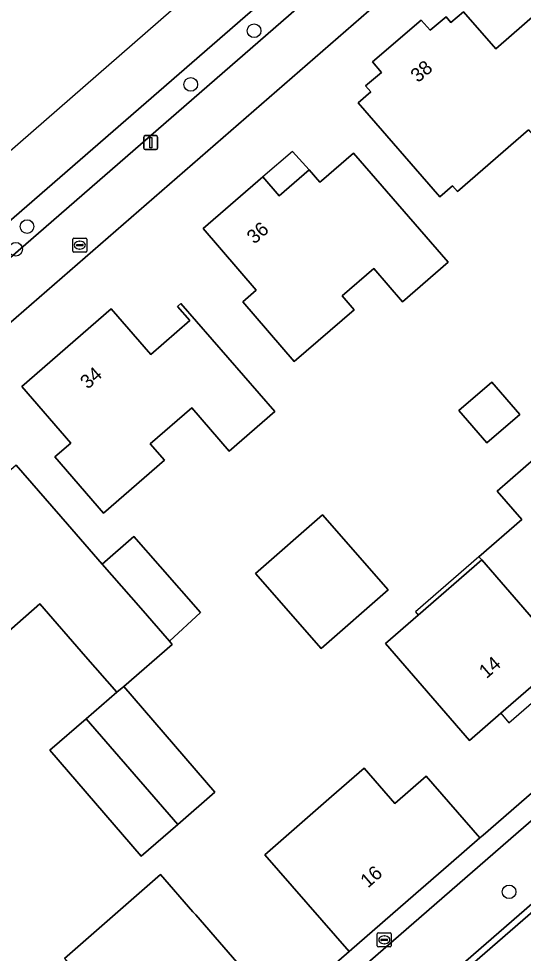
# Model space of a CAD drawing. Extents: x 155887 to 156869, y 383880 to 384678.
# Drawn here: x 156517.9 to 156554, y 384506.9 to 384573.8 of the extents above; entities that cross this region are included whole.
import ezdxf

# ---------------------------------------------------------------- set-up
doc = ezdxf.new("R2010")
doc.units = 0
for name, color, linetype in [('IMGEO_Boom', 7, 'Continuous'), ('IMGEO_Brandkraan', 7, 'Continuous'), ('IMGEO_Erf', 7, 'Continuous'), ('IMGEO_Lichtmast', 7, 'Continuous'), ('IMGEO_Pand', 7, 'Continuous'), ('IMGEO_Pand_nummerreeks', 7, 'Continuous'), ('IMGEO_Pand_overbouw', 7, 'Continuous'), ('IMGEO_Parkeervlak_open', 7, 'Continuous'), ('IMGEO_Rijbaan_lokaal_gesloten', 7, 'Continuous'), ('IMGEO_Rijbaan_lokaal_open', 7, 'Continuous'), ('IMGEO_Voetpad_open', 7, 'Continuous')]:
    doc.layers.add(name, color=color, linetype=linetype)

msp = doc.modelspace()

# ---------------------------------------------------------------- linework, layer by layer
at = {"layer": 'IMGEO_Boom'}
for centre in [(156534.744, 384572.98), (156530.205, 384569.135), (156518.462, 384558.953), (156517.647, 384557.33), (156553.026, 384511.31)]:
    msp.add_circle(centre, 0.489, dxfattribs=at)
at = {"layer": 'IMGEO_Brandkraan'}
for p, q in [((156521.742, 384557.198), (156521.742, 384558.05)), ((156521.817, 384558.124), (156522.669, 384558.124)), ((156522.23, 384557.904), (156522.255, 384557.904)), ((156522.743, 384558.05), (156522.743, 384557.198)), ((156522.001, 384557.618), (156522.001, 384557.63)), ((156522.439, 384557.581), (156522.041, 384557.581)), ((156522.044, 384557.667), (156522.442, 384557.667)), ((156522.253, 384557.344), (156522.228, 384557.344)), ((156522.485, 384557.63), (156522.485, 384557.618)), ((156522.669, 384557.124), (156521.817, 384557.124)), ((156543.652, 384508.37), (156544.504, 384508.37)), ((156543.577, 384507.444), (156543.577, 384508.296)), ((156543.836, 384507.864), (156543.836, 384507.876)), ((156544.274, 384507.827), (156543.876, 384507.827)), ((156543.879, 384507.913), (156544.277, 384507.913)), ((156544.065, 384508.15), (156544.09, 384508.15)), ((156544.32, 384507.876), (156544.32, 384507.864)), ((156544.578, 384508.296), (156544.578, 384507.444)), ((156544.504, 384507.37), (156543.652, 384507.37)), ((156544.088, 384507.59), (156544.063, 384507.59))]:
    msp.add_line(p, q, dxfattribs=at)
for points in [[(156521.742, 384557.198), (156521.742, 384558.05)], [(156521.817, 384558.124), (156522.669, 384558.124)], [(156522.743, 384558.05), (156522.743, 384557.198)], [(156522.669, 384557.124), (156521.817, 384557.124)], [(156543.652, 384508.37), (156544.504, 384508.37)], [(156543.577, 384507.444), (156543.577, 384508.296)], [(156544.578, 384508.296), (156544.578, 384507.444)], [(156544.504, 384507.37), (156543.652, 384507.37)]]:
    msp.add_lwpolyline(points, dxfattribs=at)
for centre, radius, start, end in [((156521.819, 384558.048), 0.0765, 91.55205, 178.44795), ((156521.819, 384558.048), 0.0765, 91.55205, 178.44795), ((156522.667, 384558.048), 0.0765, 1.55205, 88.44795), ((156522.667, 384558.048), 0.0765, 1.55205, 88.44795), ((156521.819, 384557.2), 0.0765, 181.55205, 268.44795), ((156521.819, 384557.2), 0.0765, 181.55205, 268.44795), ((156522.041, 384557.627), 0.0403, 85.87752, 175.75265), ((156522.038, 384557.617), 0.0366, 178.93798, 274.71019), ((156522.442, 384557.624), 0.043, 264.86636, 352.45326), ((156522.446, 384557.629), 0.0386, 1.73085, 96.63898), ((156522.667, 384557.2), 0.0765, 271.55205, 358.44795), ((156522.667, 384557.2), 0.0765, 271.55205, 358.44795), ((156543.654, 384508.294), 0.0765, 91.55205, 178.44795), ((156543.654, 384508.294), 0.0765, 91.55205, 178.44795), ((156544.502, 384508.294), 0.0765, 1.55205, 88.44795), ((156544.502, 384508.294), 0.0765, 1.55205, 88.44795), ((156543.876, 384507.873), 0.0403, 85.87752, 175.75265), ((156543.873, 384507.863), 0.0366, 178.93798, 274.71019), ((156544.277, 384507.87), 0.043, 264.86636, 352.45326), ((156544.281, 384507.875), 0.0386, 1.73085, 96.63898), ((156543.654, 384507.446), 0.0765, 181.55205, 268.44795), ((156543.654, 384507.446), 0.0765, 181.55205, 268.44795), ((156544.502, 384507.446), 0.0765, 271.55205, 358.44795), ((156544.502, 384507.446), 0.0765, 271.55205, 358.44795)]:
    msp.add_arc(centre, radius, start, end, dxfattribs=at)
for centre, major_axis, ratio, start_param, end_param in [((156522.229, 384557.624), (-0.387, 0.002), 0.722429, 4.712389, 7.853982), ((156522.254, 384557.624), (-0.39, 0.002), 0.717154, 1.570796, 4.712389), ((156544.064, 384507.87), (-0.387, 0.002), 0.722429, 4.712389, 7.853982), ((156544.089, 384507.87), (-0.39, 0.002), 0.717154, 1.570796, 4.712389)]:
    msp.add_ellipse(centre, major_axis=major_axis, ratio=ratio, start_param=start_param, end_param=end_param, dxfattribs=at)
at = {"layer": 'IMGEO_Erf'}
for points in [[(156562.204, 384591.149), (156511.059, 384546.712), (156500, 384537.079), (156487.562, 384526.245), (156496.127, 384516.311), (156503.82, 384507.419), (156520.193, 384488.412)], [(156554.414, 384565.87), (156549.339, 384561.464), (156548.978, 384561.88), (156548.049, 384561.073), (156542.195, 384567.818), (156543.113, 384568.606), (156542.742, 384569.043), (156543.87, 384569.999), (156543.243, 384570.748), (156546.732, 384573.74), (156547.359, 384573.02), (156548.506, 384573.976), (156548.853, 384573.562), (156549.766, 384574.34), (156552.068, 384571.676), (156555.074, 384574.281)], [(156521.139, 384506.539), (156528.042, 384512.548), (156530.36, 384509.885), (156530.557, 384509.659), (156536.597, 384502.72), (156541.558, 384507.026), (156535.516, 384513.964), (156540.301, 384518.132), (156542.629, 384520.159), (156544.832, 384517.628), (156547.08, 384519.585), (156550.918, 384515.177), (156551.179, 384515.38), (156595.023, 384553.434)], [(156557.084, 384528.13), (156552.44, 384524.096), (156550.193, 384522.144), (156544.16, 384529.089), (156546.511, 384531.127), (156551.067, 384535.076), (156550.864, 384535.31), (156553.944, 384537.985), (156552.182, 384540.015), (156555.901, 384543.243)], [(156517.672, 384541.857), (156521.353, 384537.644), (156523.854, 384534.782), (156526.129, 384536.753), (156528.016, 384534.605), (156530.896, 384531.325), (156528.676, 384529.263), (156528.879, 384529.03), (156525.395, 384526.021), (156531.938, 384518.443), (156529.266, 384516.136), (156526.641, 384513.869), (156520.097, 384521.446), (156522.705, 384523.698), (156524.906, 384525.599), (156522.658, 384528.172), (156519.368, 384531.937), (156516.141, 384529.118)]]:
    msp.add_lwpolyline(points, dxfattribs=at)
for points in [[(156533.937, 384553.571), (156534.897, 384554.395), (156531.1, 384558.817), (156535.359, 384562.519), (156536.548, 384561.152), (156538.692, 384563.017), (156539.454, 384562.141), (156539.567, 384562.239), (156541.88, 384564.205), (156548.663, 384556.406), (156545.373, 384553.572), (156543.329, 384555.945), (156541.054, 384553.986), (156541.916, 384552.985), (156537.625, 384549.289)], [(156536.226, 384545.716), (156532.96, 384542.88), (156530.269, 384545.979), (156527.29, 384543.393), (156528.308, 384542.221), (156523.954, 384538.439), (156520.461, 384542.461), (156521.593, 384543.442), (156518.081, 384547.496), (156524.492, 384553.066), (156527.333, 384549.793), (156530.13, 384552.221), (156529.257, 384553.226), (156529.499, 384553.436)], [(156553.791, 384545.505), (156551.436, 384543.461), (156549.425, 384545.777), (156551.781, 384547.822)], [(156539.547, 384528.732), (156534.843, 384534.115), (156539.65, 384538.315), (156544.354, 384532.932)]]:
    msp.add_lwpolyline(points, close=True, dxfattribs=at)
at = {"layer": 'IMGEO_Lichtmast'}
for p, q in [((156526.838, 384564.567), (156526.838, 384565.367)), ((156526.838, 384565.367), (156526.838, 384564.567)), ((156526.938, 384565.467), (156527.728, 384565.467)), ((156527.728, 384565.467), (156526.938, 384565.467)), ((156527.828, 384565.367), (156527.828, 384564.567)), ((156527.828, 384564.567), (156527.828, 384565.367)), ((156527.728, 384564.467), (156526.938, 384564.467)), ((156526.938, 384564.467), (156527.728, 384564.467))]:
    msp.add_line(p, q, dxfattribs=at)
msp.add_lwpolyline([(156527.258, 384565.342), (156527.408, 384565.342), (156527.408, 384564.592), (156527.258, 384564.592), (156527.258, 384565.342)], dxfattribs=at)
for centre, start, end in [((156526.938, 384565.367), 90, 180), ((156526.938, 384565.367), 90, 180), ((156527.728, 384565.367), 0, 90), ((156527.728, 384565.367), 360, 90), ((156526.938, 384564.567), 180, 270), ((156526.938, 384564.567), 180, 270), ((156527.728, 384564.567), 270, 0), ((156527.728, 384564.567), 270, 0)]:
    msp.add_arc(centre, 0.1, start, end, dxfattribs=at)
at = {"layer": 'IMGEO_Pand'}
for points in [[(156562.493, 384565.731), (156562.26, 384565.999), (156555.074, 384574.281), (156552.068, 384571.676), (156549.766, 384574.34), (156548.853, 384573.562), (156548.506, 384573.976), (156547.359, 384573.02), (156546.732, 384573.74), (156543.243, 384570.748), (156543.87, 384569.999), (156542.742, 384569.043), (156543.113, 384568.606), (156542.195, 384567.818), (156548.049, 384561.073), (156548.978, 384561.88), (156549.339, 384561.464), (156554.414, 384565.87), (156556.217, 384563.793), (156556.617, 384564.14), (156558.354, 384562.139), (156560.47, 384563.975)], [(156535.359, 384562.519), (156531.1, 384558.817), (156534.897, 384554.395), (156533.937, 384553.571), (156537.625, 384549.289), (156541.916, 384552.985), (156541.054, 384553.986), (156543.329, 384555.945), (156545.373, 384553.572), (156548.663, 384556.406), (156541.88, 384564.205), (156539.567, 384562.239), (156539.454, 384562.141), (156538.692, 384563.017), (156536.548, 384561.152)], [(156523.954, 384538.439), (156528.308, 384542.221), (156527.29, 384543.393), (156530.269, 384545.979), (156532.96, 384542.88), (156536.226, 384545.716), (156529.499, 384553.436), (156529.257, 384553.226), (156530.13, 384552.221), (156527.333, 384549.793), (156524.492, 384553.066), (156518.081, 384547.496), (156521.593, 384543.442), (156520.461, 384542.461)], [(156553.791, 384545.505), (156551.781, 384547.822), (156549.425, 384545.777), (156551.436, 384543.461)], [(156557.865, 384540.976), (156555.901, 384543.243), (156552.182, 384540.015), (156553.944, 384537.985), (156550.864, 384535.31), (156551.067, 384535.076), (156557.084, 384528.13), (156561.663, 384532.107), (156563.871, 384534.025)], [(156523.854, 384534.782), (156521.353, 384537.644), (156517.672, 384541.857), (156514.578, 384539.17), (156513.001, 384540.986), (156510.327, 384538.672), (156509.278, 384539.884), (156504.452, 384535.709), (156510.744, 384528.461), (156514.154, 384531.413), (156516.141, 384529.118), (156519.368, 384531.937), (156522.658, 384528.172), (156524.906, 384525.599), (156525.395, 384526.021), (156528.879, 384529.03), (156528.676, 384529.263), (156526.611, 384531.626)], [(156539.547, 384528.732), (156544.354, 384532.932), (156539.65, 384538.315), (156534.843, 384534.115)], [(156523.854, 384534.782), (156526.611, 384531.626), (156528.676, 384529.263), (156530.896, 384531.325), (156528.016, 384534.605), (156526.129, 384536.753)], [(156551.067, 384535.076), (156546.511, 384531.127), (156544.16, 384529.089), (156550.193, 384522.144), (156552.44, 384524.096), (156557.084, 384528.13)], [(156525.395, 384526.021), (156524.906, 384525.599), (156522.705, 384523.698), (156529.266, 384516.136), (156531.938, 384518.443)], [(156522.705, 384523.698), (156520.097, 384521.446), (156526.641, 384513.869), (156529.266, 384516.136)], [(156550.918, 384515.177), (156547.08, 384519.585), (156544.832, 384517.628), (156542.629, 384520.159), (156540.301, 384518.132), (156535.516, 384513.964), (156541.558, 384507.026), (156546.331, 384511.183), (156548.67, 384513.22)], [(156536.597, 384502.72), (156530.557, 384509.659), (156530.36, 384509.885), (156528.042, 384512.548), (156521.139, 384506.539), (156523.63, 384503.63), (156526.739, 384500), (156527.815, 384498.743), (156529.693, 384496.711), (156531.813, 384498.556), (156533.472, 384500)]]:
    msp.add_lwpolyline(points, close=True, dxfattribs=at)
at = {"layer": 'IMGEO_Pand_overbouw'}
for points in [[(156535.359, 384562.519), (156536.548, 384561.152), (156538.692, 384563.017), (156537.491, 384564.33)], [(156546.511, 384531.127), (156551.067, 384535.076), (156550.864, 384535.31), (156546.316, 384531.359)], [(156552.44, 384524.096), (156553.01, 384523.42), (156557.666, 384527.458), (156557.084, 384528.13)]]:
    msp.add_lwpolyline(points, close=True, dxfattribs=at)
at = {"layer": 'IMGEO_Parkeervlak_open'}
for points in [[(156500, 384541.752), (156509.198, 384549.738), (156578.017, 384609.497), (156582.526, 384613.433), (156586.089, 384616.543)], [(156581.687, 384615.408), (156579.282, 384613.324), (156578.098, 384612.298), (156551.569, 384589.179), (156512.78, 384555.514), (156507.992, 384551.373), (156500, 384544.42), (156476.04, 384523.575), (156466.428, 384515.254), (156448.887, 384500), (156426.95, 384480.922), (156426.553, 384480.577), (156386.238, 384445.513), (156385.943, 384445.252), (156387.279, 384443.752), (156428.273, 384479.396), (156451.969, 384500), (156477.412, 384522.142), (156500, 384541.752)]]:
    msp.add_lwpolyline(points, dxfattribs=at)
msp.add_lwpolyline([(156598.903, 384548.834), (156595.94, 384552.282), (156542.533, 384505.926), (156535.719, 384500), (156521.191, 384487.366), (156524.168, 384483.943), (156537.745, 384495.757), (156542.616, 384500), (156545.187, 384502.239)], close=True, dxfattribs=at)
at = {"layer": 'IMGEO_Rijbaan_lokaal_gesloten'}
for points in [[(156466.428, 384515.254), (156476.04, 384523.575), (156500, 384544.42), (156507.992, 384551.373), (156512.78, 384555.514), (156551.569, 384589.179), (156578.098, 384612.298), (156579.282, 384613.324), (156576.79, 384616.2), (156556.135, 384598.219), (156548.586, 384591.647), (156548.586, 384591.647), (156550.442, 384589.529), (156547.41, 384586.928), (156545.58, 384589.029), (156545.579, 384589.03), (156481.809, 384533.514), (156481.809, 384533.514), (156483.55, 384531.53), (156480.543, 384528.892), (156478.793, 384530.889), (156431.432, 384489.658)], [(156439.179, 384404.792), (156499.799, 384457.474), (156505.044, 384462.031), (156537.12, 384489.907), (156542.423, 384494.515), (156548.734, 384500), (156610.793, 384553.92), (156611.637, 384554.62), (156621.131, 384562.11), (156618.279, 384565.679), (156616.394, 384563.892), (156609.964, 384557.948), (156608.807, 384556.844), (156600.688, 384549.796), (156599.206, 384548.488), (156545.489, 384501.892), (156543.317, 384500), (156538.047, 384495.41), (156524.469, 384483.595), (156522.19, 384481.631), (156500, 384462.343), (156436.569, 384407.23)]]:
    msp.add_lwpolyline(points, dxfattribs=at)
at = {"layer": 'IMGEO_Rijbaan_lokaal_open'}
for points in [[(156604.44, 384592.645), (156618.535, 384573.723), (156619.312, 384572.509), (156619.708, 384571.356), (156619.836, 384569.951), (156619.699, 384568.921), (156619.364, 384567.915), (156618.945, 384567.147), (156618.498, 384566.553), (156618.26, 384566.312), (156617.975, 384566.024), (156616.08, 384564.228), (156609.649, 384558.283), (156608.497, 384557.184), (156600.445, 384550.194), (156600.385, 384550.142), (156598.903, 384548.834), (156545.187, 384502.239), (156542.616, 384500), (156537.745, 384495.757), (156524.168, 384483.943), (156521.889, 384481.979), (156500, 384462.952), (156436.281, 384407.589)], [(156436.569, 384407.23), (156500, 384462.343), (156522.19, 384481.631), (156524.469, 384483.595), (156538.047, 384495.41), (156543.317, 384500), (156545.489, 384501.892), (156599.206, 384548.488)]]:
    msp.add_lwpolyline(points, dxfattribs=at)
at = {"layer": 'IMGEO_Voetpad_open'}
msp.add_lwpolyline([(156562.204, 384591.149), (156563.702, 384592.454), (156571.686, 384599.408), (156571.912, 384599.605), (156578.846, 384605.645), (156579.537, 384606.233), (156584.737, 384610.658), (156582.526, 384613.433), (156578.017, 384609.497), (156509.198, 384549.738), (156500, 384541.752), (156477.412, 384522.142), (156451.969, 384500), (156428.273, 384479.396), (156387.279, 384443.752), (156389.717, 384441.255), (156430.543, 384476.776), (156432.323, 384478.325), (156457.305, 384500), (156479.838, 384519.516), (156485.227, 384524.21), (156487.562, 384526.245), (156500, 384537.079), (156511.059, 384546.712)], close=True, dxfattribs=at)
for points in [[(156595.023, 384553.434), (156551.179, 384515.38), (156550.918, 384515.177), (156548.67, 384513.22), (156546.331, 384511.183), (156541.558, 384507.026), (156536.597, 384502.72)], [(156426.371, 384404.961), (156500, 384468.928), (156518.931, 384485.374), (156521.889, 384481.979), (156524.168, 384483.943), (156521.191, 384487.366), (156535.719, 384500), (156542.533, 384505.926), (156595.94, 384552.282)]]:
    msp.add_lwpolyline(points, dxfattribs=at)

# ---------------------------------------------------------------- texts
at = {"layer": 'IMGEO_Pand_nummerreeks'}
for s, rotation, p in [('38', 40.61698, (156546.497, 384569.218)), ('36', 40.99776, (156534.757, 384557.651)), ('34', 40.98474, (156522.813, 384547.264)), ('14', 40.97949, (156551.405, 384526.535)), ('16', 41.05243, (156542.904, 384511.541))]:
    msp.add_text(s, height=1, rotation=rotation, dxfattribs=at).set_placement(p)

doc.saveas('drawing.dxf')
